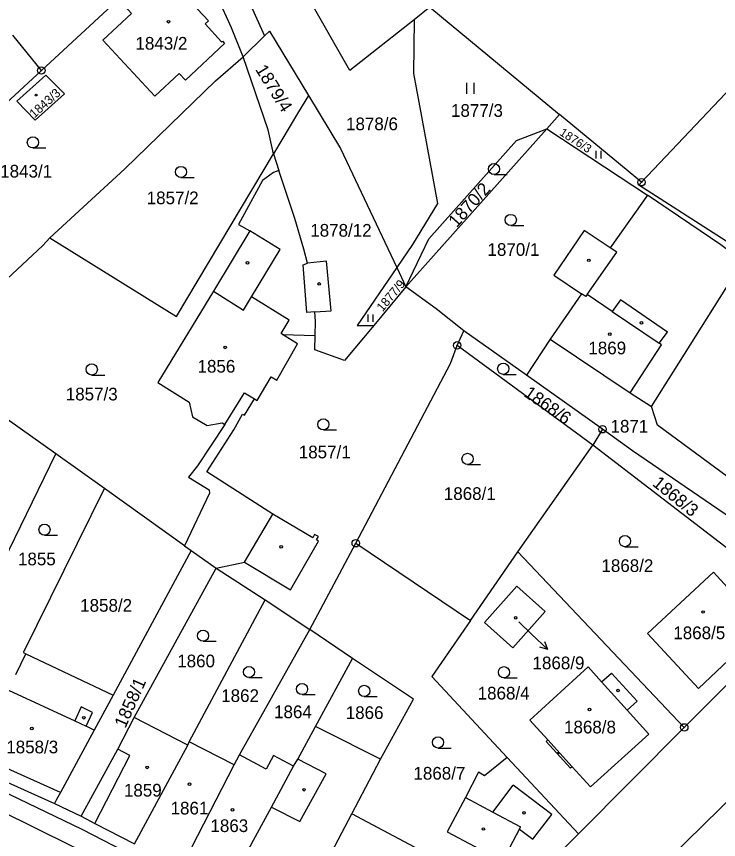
# Model space of a CAD drawing. Extents: x -644096 to -634268, y -1141430 to -1133463.
# Drawn here: x -638273.1 to -638179, y -1139040.8 to -1138930.5 of the extents above; entities that cross this region are included whole.
import ezdxf

# ---------------------------------------------------------------- set-up
doc = ezdxf.new("R2010")
doc.units = 0
for name, color, linetype in [('_CIVIL_CONSTRUCTION', 7, 'Continuous'), ('B_Hranice _3D', 7, 'Continuous'), ('M_Svah_Nasyp', 7, 'Continuous'), ('M_Svah_Zarez', 7, 'Continuous'), ('svrsek_osa_sjezdy', 7, 'Continuous'), ('svrsek_osa_terminal_VRT', 7, 'Continuous'), ('svrsek_osa_VRT', 7, 'Continuous'), ('svrsek_popisy_VRT', 7, 'Continuous'), ('terminal_VRT', 7, 'Continuous')]:
    doc.layers.add(name, color=color, linetype=linetype)

msp = doc.modelspace()

# ---------------------------------------------------------------- linework, layer by layer
at = {"layer": '_CIVIL_CONSTRUCTION'}
for centre, radius in [((-638269.73, -1138937.78), 0.5), ((-638269.73, -1138937.78), 0.0303), ((-638189.34, -1138952.75), 0.5), ((-638189.34, -1138952.75), 0.0303), ((-638214.04, -1138974.6), 0.5), ((-638214.04, -1138974.6), 0.0303), ((-638194.57, -1138985.83), 0.5), ((-638194.57, -1138985.83), 0.0303), ((-638227.62, -1139001.1), 0.5), ((-638227.62, -1139001.1), 0.0303), ((-638183.62, -1139025.77), 0.5), ((-638183.62, -1139025.77), 0.0303)]:
    msp.add_circle(centre, radius, dxfattribs=at)
at = {"layer": 'B_Hranice _3D'}
for points in [[(-638220.98, -1139061.78), (-638264.27, -1139039.46), (-638330.63, -1139007.5)], [(-638290.09, -1139029.58), (-638255.88, -1139046.51), (-638224.7, -1139062.08), (-638221.65, -1139063.68), (-638210.76, -1139066.34), (-638210.15, -1139066.37), (-638203, -1139066.73), (-638144.23, -1139084.24), (-638143.42, -1139085.34), (-638143.34, -1139087.26), (-638141.07, -1139090.23), (-638094.91, -1139103.3)]]:
    msp.add_lwpolyline(points, dxfattribs=at)
at = {"layer": 'M_Svah_Nasyp'}
for p, q in [((-638237.73, -1138961.76), (-638241.79, -1138959.24)), ((-638241.57, -1138968.09), (-638237.73, -1138961.76)), ((-638196.61, -1138967.79), (-638192.67, -1138962.13)), ((-638192.67, -1138962.13), (-638193.52, -1138961.52)), ((-638196.81, -1138968.07), (-638197.38, -1138967.69)), ((-638196.61, -1138967.79), (-638196.81, -1138968.07)), ((-638193.27, -1138970.08), (-638196.61, -1138967.79)), ((-638192.17, -1138968.52), (-638193.27, -1138970.08)), ((-638185.86, -1138972.83), (-638192.17, -1138968.52)), ((-638233.08, -1138970.12), (-638234.19, -1138970.21)), ((-638193.27, -1138970.08), (-638186.97, -1138974.31)), ((-638237.43, -1138973.12), (-638237.63, -1138973)), ((-638186.97, -1138974.31), (-638185.86, -1138972.83)), ((-638186.66, -1138974.54), (-638186.97, -1138974.31)), ((-638190.87, -1138980.94), (-638186.66, -1138974.54)), ((-638242.51, -1139003.64), (-638238.71, -1138997.19)), ((-638191.27, -1139023.47), (-638194.68, -1139019.68)), ((-638274.13, -1139020.79), (-638265.26, -1139024.88)), ((-638264.38, -1139023.03), (-638265.26, -1139024.88)), ((-638262.87, -1139023.75), (-638264.38, -1139023.03)), ((-638263.75, -1139025.6), (-638262.87, -1139023.75)), ((-638265.26, -1139024.88), (-638263.75, -1139025.6)), ((-638262.65, -1139026.13), (-638263.75, -1139025.6)), ((-638201.9, -1139027.43), (-638198.61, -1139031.03)), ((-638257.87, -1139029.52), (-638259.48, -1139028.69)), ((-638267.17, -1139034.5), (-638278.25, -1139029.49)), ((-638262.56, -1139038.62), (-638257.87, -1139029.52)), ((-638231.56, -1139031.97), (-638235.37, -1139030.03)), ((-638235.12, -1139038.39), (-638231.56, -1139031.97)), ((-638209.27, -1139037.11), (-638206.53, -1139033.52)), ((-638201.36, -1139037.41), (-638206.53, -1139033.52)), ((-638212.94, -1139035.15), (-638209.27, -1139037.11)), ((-638238.92, -1139036.44), (-638235.12, -1139038.39)), ((-638209.27, -1139037.11), (-638205.55, -1139039.1)), ((-638203.88, -1139040.75), (-638201.36, -1139037.41)), ((-638205.7, -1139039.38), (-638205.55, -1139039.1)), ((-638207.96, -1139043.67), (-638205.7, -1139039.38)), ((-638205.7, -1139039.38), (-638203.88, -1139040.75))]:
    msp.add_line(p, q, dxfattribs=at)
for points in [[(-638234.19, -1138970.21), (-638234.64, -1138963.81), (-638234.07, -1138963.58)], [(-638246.68, -1138967.35), (-638242.65, -1138969.87), (-638241.57, -1138968.09)], [(-638237.63, -1138973), (-638236.55, -1138971.24), (-638241.57, -1138968.09)], [(-638245.17, -1138985.2), (-638242.54, -1138980.97), (-638241.18, -1138981.78)]]:
    msp.add_lwpolyline(points, dxfattribs=at)
at = {"layer": 'M_Svah_Zarez'}
for centre, radius in [((-638252.7, -1138931.25), 0.175), ((-638270.42, -1138941.07), 0.123), ((-638196.4, -1138963.21), 0.175), ((-638242.11, -1138963.54), 0.175), ((-638232.51, -1138966.37), 0.175), ((-638189.36, -1138971.57), 0.175), ((-638193.6, -1138973.1), 0.175), ((-638245.12, -1138974.87), 0.175), ((-638237.6, -1139001.59), 0.175), ((-638181.1, -1139010.31), 0.175), ((-638206.2, -1139011.1), 0.175), ((-638192.49, -1139020.82), 0.175), ((-638196.31, -1139023.36), 0.175), ((-638264.03, -1139024.47), 0.175), ((-638271, -1139025.92), 0.175), ((-638200.46, -1139029.21), 0.117), ((-638255.55, -1139031.12), 0.175), ((-638249.89, -1139033.37), 0.175), ((-638234.55, -1139034.11), 0.175), ((-638244.13, -1139036.8), 0.175), ((-638205.08, -1139037.22), 0.175), ((-638210.52, -1139039.37), 0.175)]:
    msp.add_circle(centre, radius, dxfattribs=at)
at = {"layer": 'svrsek_osa_sjezdy'}
for p, q in [((-638212.76, -1138940.92), (-638212.76, -1138939.42)), ((-638211.76, -1138940.92), (-638211.76, -1138939.42)), ((-638270.87, -1138948.16), (-638269.12, -1138948.16)), ((-638195.41, -1138949.56), (-638195.41, -1138948.55)), ((-638194.74, -1138949.56), (-638194.74, -1138948.55)), ((-638251.03, -1138952.12), (-638249.28, -1138952.12)), ((-638209.1, -1138951.73), (-638207.35, -1138951.73)), ((-638206.85, -1138958.55), (-638205.1, -1138958.55)), ((-638225.94, -1138971.45), (-638225.94, -1138970.45)), ((-638225.27, -1138971.45), (-638225.27, -1138970.45)), ((-638262.98, -1138978.57), (-638261.23, -1138978.57)), ((-638207.86, -1138978.48), (-638206.11, -1138978.48)), ((-638231.96, -1138985.93), (-638230.21, -1138985.93)), ((-638212.64, -1138990.55), (-638210.89, -1138990.55)), ((-638269.31, -1139000.03), (-638267.56, -1139000.03)), ((-638191.56, -1139001.56), (-638189.81, -1139001.56)), ((-638248.07, -1139014.23), (-638246.32, -1139014.23)), ((-638241.92, -1139019.1), (-638240.17, -1139019.1)), ((-638207.77, -1139019.12), (-638206.02, -1139019.12)), ((-638234.81, -1139021.38), (-638233.06, -1139021.38)), ((-638226.49, -1139021.62), (-638224.74, -1139021.62)), ((-638216.6, -1139028.53), (-638214.85, -1139028.53))]:
    msp.add_line(p, q, dxfattribs=at)
for centre in [(-638270.87, -1138947.41), (-638251.03, -1138951.37), (-638209.1, -1138950.98), (-638206.85, -1138957.8), (-638262.98, -1138977.82), (-638207.86, -1138977.73), (-638231.96, -1138985.18), (-638212.64, -1138989.8), (-638269.31, -1138999.28), (-638191.56, -1139000.81), (-638248.07, -1139013.48), (-638241.92, -1139018.35), (-638207.77, -1139018.37), (-638234.81, -1139020.63), (-638226.49, -1139020.87), (-638216.6, -1139027.78)]:
    msp.add_circle(centre, 0.75, dxfattribs=at)
at = {"layer": 'svrsek_osa_terminal_VRT'}
msp.add_arc((-642050.26, -1145189.6), 8802.25, 41.413152, 75.317049, dxfattribs=at)
at = {"layer": 'svrsek_popisy_VRT'}
for p, q in [((-638205.79, -1139011.61), (-638204.06, -1139013.26)), ((-638204.06, -1139013.26), (-638201.9, -1139015.34)), ((-638201.9, -1139015.34), (-638202.97, -1139015.01)), ((-638201.9, -1139015.34), (-638202.27, -1139014.29))]:
    msp.add_line(p, q, dxfattribs=at)
at = {"layer": 'terminal_VRT'}
for p, q in [((-638228.41, -1138937.78), (-638240.36, -1138916.86)), ((-638269.73, -1138937.78), (-638257.83, -1138926.79)), ((-638217.68, -1138929.31), (-638219.79, -1138930.98)), ((-638217.68, -1138929.31), (-638200.33, -1138943.66)), ((-638219.79, -1138930.98), (-638228.41, -1138937.78)), ((-638219.79, -1138930.98), (-638219.87, -1138938.2)), ((-638269.73, -1138937.78), (-638273.57, -1138933.07)), ((-638242.72, -1138935.97), (-638239.85, -1138933.16)), ((-638281.31, -1138948.48), (-638269.73, -1138937.78)), ((-638200.33, -1138943.66), (-638202.04, -1138945.61)), ((-638189.34, -1138952.75), (-638200.33, -1138943.66)), ((-638202.04, -1138945.61), (-638220.89, -1138966.77)), ((-638202.04, -1138945.61), (-638188.55, -1138954.5)), ((-638238.62, -1138948.94), (-638237.9, -1138951.17)), ((-638222.13, -1138964.16), (-638220.89, -1138966.77)), ((-638220.89, -1138966.77), (-638225.21, -1138971.94)), ((-638214.04, -1138974.6), (-638213.12, -1138972.63)), ((-638204.74, -1138978.59), (-638213.12, -1138972.63)), ((-638201.56, -1138973.75), (-638204.74, -1138978.59)), ((-638195.87, -1138987.97), (-638214.04, -1138974.6)), ((-638194.57, -1138985.83), (-638204.74, -1138978.59)), ((-638267.77, -1138989.13), (-638274.28, -1138984.52)), ((-638194.57, -1138985.83), (-638195.87, -1138987.97)), ((-638205.9, -1139002.23), (-638195.87, -1138987.97)), ((-638169.21, -1139008.46), (-638195.87, -1138987.97)), ((-638278.09, -1139010.24), (-638267.77, -1138989.13)), ((-638261.26, -1138993.76), (-638267.77, -1138989.13)), ((-638250.55, -1139001.43), (-638261.26, -1138993.76)), ((-638250.55, -1139001.43), (-638249.66, -1139002.07)), ((-638233.77, -1139012.65), (-638227.62, -1139001.1)), ((-638227.62, -1139001.1), (-638212.27, -1139011.46)), ((-638249.66, -1139002.07), (-638260.12, -1139021.44)), ((-638249.66, -1139002.07), (-638246.33, -1139004.45)), ((-638212.27, -1139011.46), (-638205.9, -1139002.23)), ((-638205.9, -1139002.23), (-638183.62, -1139025.77)), ((-638257.29, -1139024.44), (-638246.33, -1139004.45)), ((-638246.33, -1139004.45), (-638239.74, -1139008.67)), ((-638249.91, -1139027.69), (-638239.74, -1139008.67)), ((-638239.74, -1139008.67), (-638233.77, -1139012.65)), ((-638243.17, -1139029.45), (-638233.77, -1139012.65)), ((-638228.04, -1139016.52), (-638233.77, -1139012.65)), ((-638183.62, -1139025.77), (-638170.91, -1139013.03)), ((-638273.14, -1139018.7), (-638271.83, -1139015.93)), ((-638271.83, -1139015.93), (-638260.12, -1139021.44)), ((-638233, -1139025.66), (-638228.04, -1139016.52)), ((-638250.13, -1139028.13), (-638257.29, -1139024.44)), ((-638197.8, -1139040), (-638183.62, -1139025.77)), ((-638257.24, -1139041.38), (-638250.13, -1139028.13)), ((-638250.13, -1139028.13), (-638249.91, -1139027.69)), ((-638243.89, -1139030.79), (-638249.91, -1139027.69)), ((-638243.89, -1139030.79), (-638243.17, -1139029.45)), ((-638197.8, -1139040), (-638207.33, -1139029.79)), ((-638278.98, -1139031.03), (-638267.97, -1139035.98)), ((-638250.96, -1139044.5), (-638243.89, -1139030.79)), ((-638174.53, -1139032.44), (-638185.88, -1139043.52)), ((-638267.68, -1139035.44), (-638267.97, -1139035.98)), ((-638267.97, -1139035.98), (-638264.4, -1139037.65)), ((-638235.88, -1139052.06), (-638228.16, -1139037.32))]:
    msp.add_line(p, q, dxfattribs=at)
for points in [[(-638189.34, -1138952.75), (-638165.2, -1138927.19), (-638151.46, -1138913.42)], [(-638242.72, -1138935.97), (-638244.25, -1138932.09), (-638246.07, -1138928.01), (-638248.12, -1138923.94), (-638250.47, -1138919.99)], [(-638243.46, -1138919.38), (-638245.22, -1138921.24), (-638239.85, -1138933.16)], [(-638254.29, -1138924.33), (-638254, -1138924.64), (-638254.1, -1138924.73), (-638252.27, -1138926.7), (-638251.83, -1138926.29), (-638247.36, -1138931.12), (-638247.81, -1138931.54), (-638245.58, -1138933.95), (-638245.47, -1138933.85), (-638245.18, -1138934.16), (-638250.44, -1138939.07), (-638251.28, -1138938.17), (-638254.55, -1138941.22), (-638261.51, -1138933.73), (-638257.64, -1138930.14), (-638258.99, -1138928.68), (-638254.29, -1138924.33)], [(-638239.85, -1138933.16), (-638239.18, -1138932.5), (-638233.95, -1138941.13)], [(-638268.61, -1138960.18), (-638258.57, -1138950.94), (-638246.41, -1138939.15), (-638242.72, -1138935.97)], [(-638238.62, -1138948.94), (-638239.33, -1138945.73), (-638242.72, -1138935.97)], [(-638269.13, -1138938.43), (-638266.65, -1138940.91), (-638270.58, -1138944.44), (-638273.01, -1138941.88), (-638269.13, -1138938.43)], [(-638219.87, -1138938.2), (-638218.79, -1138943.95), (-638216.68, -1138955.6), (-638220.03, -1138961.07), (-638222.13, -1138964.16)], [(-638233.95, -1138941.13), (-638235.27, -1138943.34), (-638238.62, -1138948.94)], [(-638233.95, -1138941.13), (-638229.67, -1138948.21), (-638222.13, -1138964.16)], [(-638220.89, -1138966.77), (-638217.82, -1138960.33), (-638206.1, -1138947.17), (-638202.04, -1138945.61)], [(-638268.61, -1138960.18), (-638251.64, -1138970.75), (-638238.62, -1138948.94)], [(-638237.9, -1138951.17), (-638238.63, -1138951.46), (-638240.12, -1138952.53), (-638243.32, -1138958.4), (-638241.79, -1138959.24), (-638246.68, -1138967.35), (-638254.12, -1138979.57), (-638249.95, -1138982.21), (-638249.48, -1138984.16), (-638247.54, -1138985.32), (-638245.53, -1138984.98), (-638245.17, -1138985.2), (-638248.83, -1138990.71), (-638250.04, -1138992.23), (-638247.25, -1138993.94), (-638247.22, -1138994.4), (-638250.55, -1139001.43)], [(-638233.04, -1138973.26), (-638232.99, -1138971.39), (-638233.08, -1138970.12), (-638230.9, -1138969.95), (-638231.53, -1138963.31), (-638234.07, -1138963.58), (-638234.57, -1138961.72), (-638235.8, -1138957.6), (-638237.9, -1138951.17)], [(-638138.64, -1138979.42), (-638143.66, -1138982.65), (-638189.69, -1138953.12), (-638189.34, -1138952.75)], [(-638188.55, -1138954.5), (-638193.52, -1138961.52), (-638197.04, -1138959.21), (-638201.1, -1138965.2), (-638197.38, -1138967.69), (-638201.56, -1138973.75)], [(-638175.79, -1138963.35), (-638178.71, -1138961.11), (-638188.55, -1138954.5)], [(-638285.96, -1138976.55), (-638269.55, -1138961.21), (-638268.61, -1138960.18)], [(-638222.13, -1138964.16), (-638227.43, -1138971.94), (-638225.21, -1138971.94)], [(-638187.99, -1138982.8), (-638185.09, -1138978.18), (-638175.79, -1138963.35)], [(-638213.12, -1138972.63), (-638216.86, -1138969.72), (-638220.89, -1138966.77)], [(-638225.21, -1138971.94), (-638229.14, -1138976.63), (-638233.1, -1138975.2), (-638233.04, -1138973.26)], [(-638246.33, -1139004.45), (-638242.51, -1139003.64), (-638236.35, -1139007.35), (-638232.6, -1139000.81), (-638232.88, -1139000.64), (-638232.63, -1139000.2), (-638233.13, -1138999.91), (-638233.38, -1139000.36), (-638238.71, -1138997.19), (-638247.57, -1138991.54), (-638243.97, -1138985.89), (-638242.78, -1138983.81), (-638242.52, -1138983.96), (-638241.18, -1138981.78), (-638240.82, -1138982), (-638238.96, -1138978.83), (-638238.17, -1138979.27), (-638235.41, -1138974.41), (-638237.43, -1138973.12), (-638233.04, -1138973.26)], [(-638201.56, -1138973.75), (-638190.87, -1138980.94), (-638187.99, -1138982.8)], [(-638227.62, -1139001.1), (-638214.94, -1138977.01), (-638214.04, -1138974.6)], [(-638162.56, -1139005.96), (-638172.58, -1138996.06), (-638187.21, -1138985.28), (-638187.99, -1138982.8)], [(-638169.21, -1139008.46), (-638171.26, -1139004.01), (-638174.4, -1139000.15), (-638178.15, -1138997.21), (-638190.53, -1138988.71), (-638194.57, -1138985.83)], [(-638271.83, -1139015.93), (-638272.02, -1139015.84), (-638272.07, -1139015.66), (-638261.26, -1138993.76)], [(-638341.51, -1139004.8), (-638290.09, -1139029.58), (-638255.88, -1139046.51), (-638224.7, -1139062.08), (-638138.72, -1139087.44)], [(-638181.7, -1139020.55), (-638188.55, -1139013.21), (-638179.7, -1139004.96), (-638174.47, -1139010.7), (-638175.84, -1139012.05), (-638174.42, -1139013.66), (-638181.7, -1139020.55)], [(-638206.06, -1139006.85), (-638202.24, -1139010.25), (-638206.56, -1139015.11), (-638210.38, -1139011.73), (-638206.06, -1139006.85)], [(-638212.27, -1139011.46), (-638217.45, -1139018.96), (-638207.33, -1139029.79)], [(-638224.31, -1139030.01), (-638219.87, -1139022), (-638228.04, -1139016.52)], [(-638194.68, -1139019.68), (-638193.37, -1139018.51), (-638189.94, -1139022.27), (-638191.27, -1139023.47), (-638188.38, -1139026.67), (-638196.17, -1139033.71), (-638198.61, -1139031.03), (-638198.84, -1139031.24), (-638202.12, -1139027.64), (-638201.9, -1139027.43), (-638204.32, -1139024.78), (-638196.51, -1139017.65), (-638194.68, -1139019.68)], [(-638260.12, -1139021.44), (-638262.65, -1139026.13), (-638267.17, -1139034.5), (-638267.68, -1139035.44)], [(-638264.4, -1139037.65), (-638259.48, -1139028.69), (-638257.29, -1139024.44)], [(-638235.95, -1139030.96), (-638235.37, -1139030.03), (-638233, -1139025.66)], [(-638224.31, -1139030.01), (-638232.04, -1139026.14), (-638233, -1139025.66)], [(-638235.95, -1139030.96), (-638238.64, -1139029.51), (-638239.64, -1139031.36), (-638243.17, -1139029.45)], [(-638207.33, -1139029.79), (-638210.39, -1139032.24), (-638211.18, -1139031.77), (-638212.94, -1139035.15), (-638215.39, -1139039.75), (-638207.96, -1139043.67), (-638211.43, -1139047.8), (-638218.32, -1139042.57), (-638228.16, -1139037.32)], [(-638228.16, -1139037.32), (-638226.25, -1139033.77), (-638224.31, -1139030.01)], [(-638244.87, -1139047.59), (-638241.31, -1139040.85), (-638238.92, -1139036.44), (-638235.95, -1139030.96)], [(-638264.4, -1139037.65), (-638262.56, -1139038.62), (-638257.24, -1139041.38)], [(-638219.76, -1139059.66), (-638211.56, -1139053.85), (-638200.27, -1139042.51), (-638197.8, -1139040)]]:
    msp.add_lwpolyline(points, dxfattribs=at)

# ---------------------------------------------------------------- texts
at = {"layer": 'svrsek_osa_VRT'}
for s, p in [('1843/2', (-638257.12, -1138934.99)), ('1877/3', (-638214.86, -1138943.99)), ('1878/6', (-638228.92, -1138945.78)), ('1843/1', (-638275.24, -1138952.12)), ('1857/2', (-638255.62, -1138955.69)), ('1878/12', (-638233.71, -1138960.04)), ('1870/1', (-638209.97, -1138962.61)), ('1869', (-638196.46, -1138975.8)), ('1856', (-638248.81, -1138978.25)), ('1857/3', (-638266.46, -1138981.97)), ('1871', (-638193.49, -1138986.28)), ('1857/1', (-638235.25, -1138989.73)), ('1868/1', (-638215.82, -1138995.3)), ('1855', (-638272.86, -1139004.06)), ('1868/2', (-638194.71, -1139004.95)), ('1858/2', (-638264.53, -1139010.27)), ('1868/5', (-638185.08, -1139013.95)), ('1860', (-638251.53, -1139017.72)), ('1868/9', (-638203.94, -1139017.98)), ('1868/4', (-638211.29, -1139022.03)), ('1862', (-638245.64, -1139022.36)), ('1864', (-638238.56, -1139024.53)), ('1866', (-638228.96, -1139024.64)), ('1868/8', (-638199.72, -1139026.57)), ('1858/3', (-638274.43, -1139029.24)), ('1868/7', (-638219.89, -1139032.76)), ('1859', (-638258.67, -1139035.03)), ('1861', (-638252.42, -1139037.43)), ('1863', (-638247.08, -1139039.78))]:
    msp.add_text(s, height=1.7, dxfattribs=at).set_placement(p)
for s, height, rotation, p in [('1879/4', 1.7, 302, (-638241.13, -1138937.64)), ('1843/3', 1.19, 42, (-638270.67, -1138944.22)), ('1876/3', 1.14, 327, (-638200.42, -1138946.35)), ('1870/2', 1.7, 48, (-638214.11, -1138958.92)), ('1877/9', 1.19, 50, (-638224.03, -1138970.17)), ('1868/6', 1.7, 325, (-638205.23, -1138981.31)), ('1868/3', 1.7, 321, (-638188, -1138993.28)), ('1858/1', 1.7, 66, (-638258.48, -1139025.96))]:
    msp.add_text(s, height=height, rotation=rotation, dxfattribs=at).set_placement(p)

doc.saveas('drawing.dxf')
